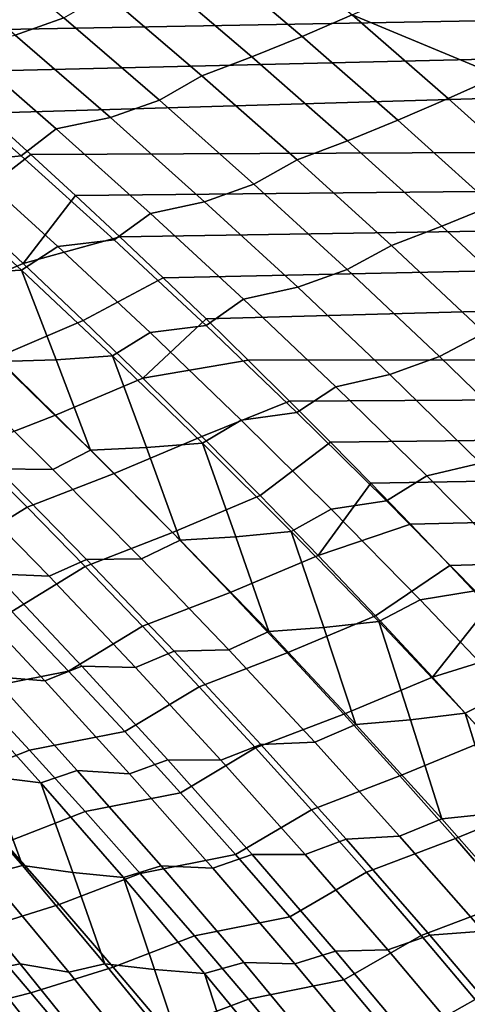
# Model space of a CAD drawing. Header units: metres. Extents: x -29 to 117, y -464 to 29.
# Tile 255 of 362: x 26.34 to 28.05, y 15.13 to 18.89. Entities that reach past the tile are written whole.
import ezdxf

# ---------------------------------------------------------------- set-up
doc = ezdxf.new("R2010")
doc.units = ezdxf.units.M
doc.layers.add('solid_24_501_056_XXX', color=7, linetype='CONTINUOUS')

msp = doc.modelspace()

# ---------------------------------------------------------------- linework, layer by layer
at = {"layer": 'solid_24_501_056_XXX'}
for points in [[(25.670361, 19.002348, 72.564796), (25.849833, 18.846809, 72.707436), (54.700001, 19.374289, 72.214767)], [(25.849833, 18.846809, 72.707436), (26.027601, 18.690506, 72.848618), (54.700001, 19.374289, 72.214767)], [(26.027601, 18.690506, 72.848618), (26.203482, 18.533615, 72.988213), (54.700001, 19.374289, 72.214767)], [(26.377296, 18.376322, 73.126068), (54.700001, 18.498892, 73.018822), (54.700001, 19.374289, 72.214767), (26.203482, 18.533615, 72.988213)], [(28.19315, 18.901491, 31.342468), (27.911694, 19.14316, 31.566217), (54.700001, 19.374289, 31.785229), (54.700001, 18.498892, 30.981176)], [(26.135262, 19.207466, 31.46262), (26.504326, 18.89838, 31.17808), (26.318262, 18.832394, 31.060104), (25.950298, 19.142206, 31.342598)], [(27.236797, 19.223194, 31.623711), (27.607986, 18.909508, 31.332251), (27.415783, 18.827351, 31.235081), (27.045521, 19.141535, 31.524321)], [(27.045521, 19.141535, 31.524321), (27.415783, 18.827351, 31.235081), (27.223986, 18.749588, 31.133585), (26.854649, 19.064339, 31.420679)], [(26.854649, 19.064339, 31.420679), (27.223986, 18.749588, 31.133585), (27.032732, 18.676277, 31.027842), (26.664316, 18.991661, 31.312859)], [(26.664316, 18.991661, 31.312859), (27.032732, 18.676277, 31.027842), (26.869682, 18.583422, 30.896742), (26.504326, 18.89838, 31.17808)], [(27.607986, 18.909508, 31.332251), (27.800459, 18.996, 31.425028), (28.19315, 18.901491, 31.342468), (28.168783, 18.676388, 31.134441)], [(27.607986, 18.909508, 31.332251), (27.975363, 18.589546, 31.043985), (27.782213, 18.506971, 30.94907), (27.415783, 18.827351, 31.235081)], [(28.168783, 18.676388, 31.134441), (27.975363, 18.589546, 31.043985), (27.607986, 18.909508, 31.332251)], [(26.504326, 18.89838, 31.17808), (26.869682, 18.583422, 30.896742), (26.682503, 18.516788, 30.780849), (26.318262, 18.832394, 31.060104)], [(26.682503, 18.516788, 30.780849), (26.474617, 18.473846, 30.677479), (26.109804, 18.791073, 30.956043), (26.318262, 18.832394, 31.060104)], [(26.109804, 18.791073, 30.956043), (26.474617, 18.473846, 30.677479), (26.340816, 18.370872, 30.514591), (25.981115, 18.686707, 30.788113)], [(27.415783, 18.827351, 31.235081), (27.782213, 18.506971, 30.94907), (27.58947, 18.428722, 30.84976), (27.223986, 18.749588, 31.133585)], [(27.223986, 18.749588, 31.133585), (27.58947, 18.428722, 30.84976), (27.397276, 18.354853, 30.74613), (27.032732, 18.676277, 31.027842)], [(26.340816, 18.370872, 30.514591), (26.123617, 18.347696, 30.41223), (25.762421, 18.665783, 30.685917), (25.981115, 18.686707, 30.788113)], [(27.032732, 18.676277, 31.027842), (27.397276, 18.354853, 30.74613), (27.231173, 18.262554, 30.618721), (26.869682, 18.583422, 30.896742)], [(28.168783, 18.676388, 31.134441), (28.533148, 18.350363, 30.847136), (28.338762, 18.263258, 30.759035), (27.975363, 18.589546, 31.043985)], [(26.869682, 18.583422, 30.896742), (27.231173, 18.262554, 30.618721), (27.042858, 18.195351, 30.504946), (26.682503, 18.516788, 30.780849)], [(27.975363, 18.589546, 31.043985), (28.338762, 18.263258, 30.759035), (28.144646, 18.180349, 30.666409), (27.782213, 18.506971, 30.94907)], [(26.118032, 18.173906, 73.312416), (26.377296, 18.376322, 73.126068), (26.203482, 18.533615, 72.988213), (25.885214, 18.386406, 73.129379)], [(26.377296, 18.376322, 73.126068), (26.548862, 18.218807, 73.262054), (54.700001, 18.498892, 73.018822)], [(27.042858, 18.195351, 30.504946), (26.835512, 18.150822, 30.402323), (26.474617, 18.473846, 30.677479), (26.682503, 18.516788, 30.780849)], [(26.548862, 18.218807, 73.262054), (26.717997, 18.061264, 73.396042), (54.700001, 18.498892, 73.018822)], [(26.717997, 18.061264, 73.396042), (26.88452, 17.903883, 73.527908), (54.700001, 18.498892, 73.018822)], [(26.88452, 17.903883, 73.527908), (27.048281, 17.746828, 73.657562), (54.700001, 18.498892, 73.018822)], [(27.209517, 17.589853, 73.785248), (54.700001, 17.59016, 73.785004), (54.700001, 18.498892, 73.018822), (27.048281, 17.746828, 73.657562)], [(27.782213, 18.506971, 30.94907), (28.144646, 18.180349, 30.666409), (27.950939, 18.101692, 30.569319), (27.58947, 18.428722, 30.84976)], [(26.474617, 18.473846, 30.677479), (26.835512, 18.150822, 30.402323), (26.696634, 18.049421, 30.244465), (26.340816, 18.370872, 30.514591)], [(27.58947, 18.428722, 30.84976), (27.950939, 18.101692, 30.569319), (27.757784, 18.027346, 30.467836), (27.397276, 18.354853, 30.74613)], [(26.349138, 17.95874, 73.494019), (26.548862, 18.218807, 73.262054), (26.377296, 18.376322, 73.126068), (26.118032, 18.173906, 73.312416)], [(26.123617, 18.347696, 30.41223), (26.480881, 18.023993, 30.142004), (26.342216, 17.933395, 29.978533), (25.989828, 18.255705, 30.244049)], [(26.696634, 18.049421, 30.244465), (26.480881, 18.023993, 30.142004), (26.123617, 18.347696, 30.41223), (26.340816, 18.370872, 30.514591)], [(27.397276, 18.354853, 30.74613), (27.757784, 18.027346, 30.467836), (27.58864, 17.935741, 30.344128), (27.231173, 18.262554, 30.618721)], [(25.989828, 18.255705, 30.244049), (26.342216, 17.933395, 29.978533), (26.125069, 17.921473, 29.871571)], [(27.231173, 18.262554, 30.618721), (27.58864, 17.935741, 30.344128), (27.399176, 17.868048, 30.232504), (27.042858, 18.195351, 30.504946)], [(26.349138, 17.95874, 73.494019), (26.717997, 18.061264, 73.396042), (26.548862, 18.218807, 73.262054)], [(27.399176, 17.868048, 30.232504), (27.192326, 17.821964, 30.130684), (26.835512, 18.150822, 30.402323), (27.042858, 18.195351, 30.504946)], [(26.349138, 17.95874, 73.494019), (26.118032, 18.173906, 73.312416), (25.787752, 18.033451, 73.468498), (26.017788, 17.818018, 73.647575)], [(26.835512, 18.150822, 30.402323), (27.192326, 17.821964, 30.130684), (27.048412, 17.722321, 29.977839), (26.696634, 18.049421, 30.244465)], [(28.144646, 18.180349, 30.666409), (28.50292, 17.847435, 30.387213), (28.308231, 17.768456, 30.292376), (27.950939, 18.101692, 30.569319)], [(27.950939, 18.101692, 30.569319), (28.308231, 17.768456, 30.292376), (28.114096, 17.693716, 30.193075), (27.757784, 18.027346, 30.467836)], [(26.349138, 17.95874, 73.494019), (26.578485, 17.740896, 73.674156), (26.88452, 17.903883, 73.527908), (26.717997, 18.061264, 73.396042)], [(27.048412, 17.722321, 29.977839), (26.834053, 17.694651, 29.875347), (26.480881, 18.023993, 30.142004), (26.696634, 18.049421, 30.244465)], [(26.480881, 18.023993, 30.142004), (26.834053, 17.694651, 29.875347), (26.690554, 17.605616, 29.71657), (26.342216, 17.933395, 29.978533)], [(27.757784, 18.027346, 30.467836), (28.114096, 17.693716, 30.193075), (27.941925, 17.602943, 30.073074), (27.58864, 17.935741, 30.344128)], [(26.578485, 17.740896, 73.674156), (26.349138, 17.95874, 73.494019), (26.017788, 17.818018, 73.647575), (26.246052, 17.599966, 73.82515)], [(26.342216, 17.933395, 29.978533), (26.475168, 17.59107, 29.609154), (26.258451, 17.584261, 29.500071), (26.125069, 17.921473, 29.871571)], [(26.342216, 17.933395, 29.978533), (26.690554, 17.605616, 29.71657), (26.475168, 17.59107, 29.609154)], [(27.58864, 17.935741, 30.344128), (27.941925, 17.602943, 30.073074), (27.751295, 17.534843, 29.963633), (27.399176, 17.868048, 30.232504)], [(26.806026, 17.520361, 73.852783), (27.048281, 17.746828, 73.657562), (26.88452, 17.903883, 73.527908), (26.578485, 17.740896, 73.674156)], [(27.751295, 17.534843, 29.963633), (27.544903, 17.487247, 29.862673), (27.192326, 17.821964, 30.130684), (27.399176, 17.868048, 30.232504)], [(27.192326, 17.821964, 30.130684), (27.544903, 17.487247, 29.862673), (27.396, 17.389545, 29.714815), (27.048412, 17.722321, 29.977839)], [(26.806026, 17.520361, 73.852783), (26.578485, 17.740896, 73.674156), (26.246052, 17.599966, 73.82515), (26.472496, 17.379288, 74.001205)], [(26.806026, 17.520361, 73.852783), (27.209517, 17.589853, 73.785248), (27.048281, 17.746828, 73.657562)], [(27.396, 17.389545, 29.714815), (27.18298, 17.35964, 29.612362), (26.834053, 17.694651, 29.875347), (27.048412, 17.722321, 29.977839)], [(26.834053, 17.694651, 29.875347), (27.18298, 17.35964, 29.612362), (27.034691, 17.272345, 29.458258), (26.690554, 17.605616, 29.71657)], [(28.114096, 17.693716, 30.193075), (28.466053, 17.353922, 29.921961), (28.290869, 17.264124, 29.80567), (27.941925, 17.602943, 30.073074)], [(26.472496, 17.379288, 74.001205), (26.246052, 17.599966, 73.82515), (25.914968, 17.471016, 73.989258), (26.140322, 17.250055, 74.162865)], [(26.475168, 17.59107, 29.609154), (26.606268, 17.24547, 29.240726), (26.258451, 17.584261, 29.500071)], [(26.690554, 17.605616, 29.71657), (26.821005, 17.255175, 29.350464), (26.606268, 17.24547, 29.240726), (26.475168, 17.59107, 29.609154)], [(26.690554, 17.605616, 29.71657), (27.034691, 17.272345, 29.458258), (26.821005, 17.255175, 29.350464)], [(26.806026, 17.520361, 73.852783), (27.031717, 17.297119, 74.029884), (27.368374, 17.43285, 73.911087), (27.209517, 17.589853, 73.785248)], [(27.209517, 17.589853, 73.785248), (27.368374, 17.43285, 73.911087), (54.700001, 17.59016, 73.785004)], [(27.368374, 17.43285, 73.911087), (27.524921, 17.275803, 74.035126), (54.700001, 17.59016, 73.785004)], [(27.524921, 17.275803, 74.035126), (27.679228, 17.118692, 74.157402), (54.700001, 17.59016, 73.785004)], [(27.679228, 17.118692, 74.157402), (27.831364, 16.961498, 74.277962), (54.700001, 17.59016, 73.785004)], [(27.941925, 17.602943, 30.073074), (28.290869, 17.264124, 29.80567), (28.09906, 17.195707, 29.698441), (27.751295, 17.534843, 29.963633)], [(27.831364, 16.961498, 74.277962), (27.981396, 16.804203, 74.396851), (54.700001, 17.59016, 73.785004)], [(28.129396, 16.646782, 74.514099), (54.700001, 16.649729, 74.511917), (54.700001, 17.59016, 73.785004), (27.981396, 16.804203, 74.396851)], [(26.258451, 17.584261, 29.500071), (26.606268, 17.24547, 29.240726), (26.462721, 17.171614, 29.075602), (26.119659, 17.508831, 29.330536)], [(26.462721, 17.171614, 29.075602), (26.249802, 17.173317, 28.959793), (25.904558, 17.513723, 29.215683), (26.119659, 17.508831, 29.330536)], [(27.031717, 17.297119, 74.029884), (26.806026, 17.520361, 73.852783), (26.472496, 17.379288, 74.001205), (26.697077, 17.155972, 74.175713)], [(28.09906, 17.195707, 29.698441), (27.893084, 17.146635, 29.598394), (27.544903, 17.487247, 29.862673), (27.751295, 17.534843, 29.963633)], [(27.544903, 17.487247, 29.862673), (27.893084, 17.146635, 29.598394), (27.739243, 17.051064, 29.455498), (27.396, 17.389545, 29.714815)], [(27.031717, 17.297119, 74.029884), (27.255512, 17.071159, 74.205414), (27.524921, 17.275803, 74.035126), (27.368374, 17.43285, 73.911087)], [(26.697077, 17.155972, 74.175713), (26.472496, 17.379288, 74.001205), (26.140322, 17.250055, 74.162865), (26.363796, 17.02652, 74.3349)], [(27.18298, 17.35964, 29.612362), (27.527502, 17.01894, 29.353157), (27.374474, 16.933559, 29.203697), (27.034691, 17.272345, 29.458258)], [(27.739243, 17.051064, 29.455498), (27.527502, 17.01894, 29.353157), (27.18298, 17.35964, 29.612362), (27.396, 17.389545, 29.714815)], [(27.255512, 17.071159, 74.205414), (27.031717, 17.297119, 74.029884), (26.697077, 17.155972, 74.175713), (26.919748, 16.930002, 74.348625)], [(26.085953, 16.85462, 74.547829), (26.363796, 17.02652, 74.3349), (26.140322, 17.250055, 74.162865), (25.864965, 17.078196, 74.379242)], [(26.821005, 17.255175, 29.350464), (26.949598, 16.901159, 28.985296), (26.606268, 17.24547, 29.240726)], [(27.034691, 17.272345, 29.458258), (27.162428, 16.913767, 29.095604), (26.949598, 16.901159, 28.985296), (26.821005, 17.255175, 29.350464)], [(27.034691, 17.272345, 29.458258), (27.374474, 16.933559, 29.203697), (27.162428, 16.913767, 29.095604)], [(27.477365, 16.84247, 74.379349), (27.679228, 17.118692, 74.157402), (27.524921, 17.275803, 74.035126), (27.255512, 17.071159, 74.205414)], [(26.606268, 17.24547, 29.240726), (26.949598, 16.901159, 28.985296), (26.801348, 16.829044, 28.824553), (26.462721, 17.171614, 29.075602)], [(26.249802, 17.173317, 28.959793), (26.590542, 16.827541, 28.70788), (26.447678, 16.762625, 28.538971), (26.111778, 17.10663, 28.78656)], [(26.801348, 16.829044, 28.824553), (26.590542, 16.827541, 28.70788), (26.249802, 17.173317, 28.959793), (26.462721, 17.171614, 29.075602)], [(28.442308, 16.850601, 29.437035), (28.236704, 16.800097, 29.337957), (27.893084, 17.146635, 29.598394), (28.09906, 17.195707, 29.698441)], [(26.919748, 16.930002, 74.348625), (26.697077, 17.155972, 74.175713), (26.363796, 17.02652, 74.3349), (26.58535, 16.8004, 74.505325)], [(27.893084, 17.146635, 29.598394), (28.236704, 16.800097, 29.337957), (28.077982, 16.706852, 29.199989), (27.739243, 17.051064, 29.455498)], [(26.447678, 16.762625, 28.538971), (26.239706, 16.772074, 28.416119), (25.901518, 17.119568, 28.66485), (26.111778, 17.10663, 28.78656)], [(27.477365, 16.84247, 74.379349), (27.831364, 16.961498, 74.277962), (27.679228, 17.118692, 74.157402)], [(27.477365, 16.84247, 74.379349), (27.255512, 17.071159, 74.205414), (26.919748, 16.930002, 74.348625), (27.140465, 16.701372, 74.519928)], [(26.30501, 16.628542, 74.714806), (26.58535, 16.8004, 74.505325), (26.363796, 17.02652, 74.3349), (26.085953, 16.85462, 74.547829)], [(28.077982, 16.706852, 29.199989), (27.867466, 16.672523, 29.097828), (27.527502, 17.01894, 29.353157), (27.739243, 17.051064, 29.455498)], [(27.527502, 17.01894, 29.353157), (27.867466, 16.672523, 29.097828), (27.709751, 16.589241, 28.952984), (27.374474, 16.933559, 29.203697)], [(27.477365, 16.84247, 74.379349), (27.697229, 16.611034, 74.551651), (27.981396, 16.804203, 74.396851), (27.831364, 16.961498, 74.277962)], [(27.140465, 16.701372, 74.519928), (26.919748, 16.930002, 74.348625), (26.58535, 16.8004, 74.505325), (26.804935, 16.571682, 74.67411)], [(27.162428, 16.913767, 29.095604), (27.288288, 16.551308, 28.733875), (26.949598, 16.901159, 28.985296)], [(27.374474, 16.933559, 29.203697), (27.499277, 16.566824, 28.844671), (27.288288, 16.551308, 28.733875), (27.162428, 16.913767, 29.095604)], [(27.374474, 16.933559, 29.203697), (27.709751, 16.589241, 28.952984), (27.499277, 16.566824, 28.844671)], [(26.949598, 16.901159, 28.985296), (27.288288, 16.551308, 28.733875), (27.135389, 16.48111, 28.577484), (26.801348, 16.829044, 28.824553)], [(27.697229, 16.611034, 74.551651), (27.477365, 16.84247, 74.379349), (27.140465, 16.701372, 74.519928), (27.35918, 16.470068, 74.689575)], [(26.522091, 16.399952, 74.880127), (26.804935, 16.571682, 74.67411), (26.58535, 16.8004, 74.505325), (26.30501, 16.628542, 74.714806)], [(26.590542, 16.827541, 28.70788), (26.92662, 16.476387, 28.460035), (26.778976, 16.41341, 28.295418), (26.447678, 16.762625, 28.538971)], [(27.135389, 16.48111, 28.577484), (26.92662, 16.476387, 28.460035), (26.590542, 16.827541, 28.70788), (26.801348, 16.829044, 28.824553)], [(27.915043, 16.376852, 74.722275), (28.129396, 16.646782, 74.514099), (27.981396, 16.804203, 74.396851), (27.697229, 16.611034, 74.551651)], [(26.239706, 16.772074, 28.416119), (26.573212, 16.419348, 28.171516), (26.431787, 16.363125, 27.998728), (26.103239, 16.713837, 28.239063)], [(26.778976, 16.41341, 28.295418), (26.573212, 16.419348, 28.171516), (26.239706, 16.772074, 28.416119), (26.447678, 16.762625, 28.538971)], [(26.431787, 16.363125, 27.998728), (26.229498, 16.379887, 27.868828), (25.898561, 16.734406, 28.110493), (26.103239, 16.713837, 28.239063)], [(27.35918, 16.470068, 74.689575), (27.140465, 16.701372, 74.519928), (26.804935, 16.571682, 74.67411), (27.022505, 16.340361, 74.841232)], [(28.412062, 16.35688, 28.948389), (28.202709, 16.320362, 28.846479), (27.867466, 16.672523, 29.097828), (28.077982, 16.706852, 29.199989)], [(27.867466, 16.672523, 29.097828), (28.202709, 16.320362, 28.846479), (28.040365, 16.239365, 28.706215), (27.709751, 16.589241, 28.952984)], [(27.915043, 16.376852, 74.722275), (28.275431, 16.489212, 74.629753), (28.129396, 16.646782, 74.514099)], [(25.941278, 16.558231, 74.871346), (26.15815, 16.329033, 75.035133), (26.522091, 16.399952, 74.880127), (26.30501, 16.628542, 74.714806)], [(27.915043, 16.376852, 74.722275), (27.697229, 16.611034, 74.551651), (27.35918, 16.470068, 74.689575), (27.575832, 16.236086, 74.857529)], [(26.737148, 16.168842, 75.04377), (27.022505, 16.340361, 74.841232), (26.804935, 16.571682, 74.67411), (26.522091, 16.399952, 74.880127)], [(27.709751, 16.589241, 28.952984), (27.831398, 16.214331, 28.597759), (27.622173, 16.1959, 28.486563), (27.499277, 16.566824, 28.844671)], [(27.709751, 16.589241, 28.952984), (28.040365, 16.239365, 28.706215), (27.831398, 16.214331, 28.597759)], [(27.288288, 16.551308, 28.733875), (27.622173, 16.1959, 28.486563), (27.464685, 16.127794, 28.334488), (27.135389, 16.48111, 28.577484)], [(27.499277, 16.566824, 28.844671), (27.622173, 16.1959, 28.486563), (27.288288, 16.551308, 28.733875)], [(26.92662, 16.476387, 28.460035), (27.257877, 16.119837, 28.216354), (27.105518, 16.058975, 28.055986), (26.778976, 16.41341, 28.295418)], [(27.464685, 16.127794, 28.334488), (27.257877, 16.119837, 28.216354), (26.92662, 16.476387, 28.460035), (27.135389, 16.48111, 28.577484)], [(27.575832, 16.236086, 74.857529), (27.35918, 16.470068, 74.689575), (27.022505, 16.340361, 74.841232), (27.238003, 16.10643, 75.006645)], [(27.915043, 16.376852, 74.722275), (28.130747, 16.139912, 74.891174), (28.490952, 16.252529, 74.800339), (28.275431, 16.489212, 74.629753)], [(26.573212, 16.419348, 28.171516), (26.901882, 16.061382, 27.931133), (26.755568, 16.007349, 27.762566), (26.431787, 16.363125, 27.998728)], [(27.105518, 16.058975, 28.055986), (26.901882, 16.061382, 27.931133), (26.573212, 16.419348, 28.171516), (26.778976, 16.41341, 28.295418)], [(26.15815, 16.329033, 75.035133), (26.37298, 16.097366, 75.197212), (26.737148, 16.168842, 75.04377), (26.522091, 16.399952, 74.880127)], [(26.229498, 16.379887, 27.868828), (26.55558, 16.020273, 27.631439), (26.415924, 15.972929, 27.454994), (26.094915, 16.330257, 27.688181)], [(26.755568, 16.007349, 27.762566), (26.55558, 16.020273, 27.631439), (26.229498, 16.379887, 27.868828), (26.431787, 16.363125, 27.998728)], [(28.130747, 16.139912, 74.891174), (27.915043, 16.376852, 74.722275), (27.575832, 16.236086, 74.857529), (27.790363, 15.999422, 75.02375)], [(26.066956, 15.978267, 75.404694), (26.37298, 16.097366, 75.197212), (26.15815, 16.329033, 75.035133), (25.853872, 16.210199, 75.245232)], [(26.094915, 16.330257, 27.688181), (26.415924, 15.972929, 27.454994), (26.219936, 15.996638, 27.318142)], [(26.950125, 15.935213, 75.205681), (27.238003, 16.10643, 75.006645), (27.022505, 16.340361, 74.841232), (26.737148, 16.168842, 75.04377)], [(28.202709, 16.320362, 28.846479), (28.533073, 15.962435, 28.599207), (28.366165, 15.883907, 28.463482), (28.040365, 16.239365, 28.706215)], [(27.790363, 15.999422, 75.02375), (27.575832, 16.236086, 74.857529), (27.238003, 16.10643, 75.006645), (27.451366, 15.869888, 75.170303)], [(28.040365, 16.239365, 28.706215), (28.15863, 15.856263, 28.354961), (27.951094, 15.834918, 28.243452), (27.831398, 16.214331, 28.597759)], [(28.040365, 16.239365, 28.706215), (28.366165, 15.883907, 28.463482), (28.15863, 15.856263, 28.354961)], [(27.622173, 16.1959, 28.486563), (27.951094, 15.834918, 28.243452), (27.789083, 15.769083, 28.095652), (27.464685, 16.127794, 28.334488)], [(27.831398, 16.214331, 28.597759), (27.951094, 15.834918, 28.243452), (27.622173, 16.1959, 28.486563)], [(26.37298, 16.097366, 75.197212), (26.585716, 15.863231, 75.357552), (26.950125, 15.935213, 75.205681), (26.737148, 16.168842, 75.04377)], [(27.257877, 16.119837, 28.216354), (27.58415, 15.757885, 27.976923), (27.427147, 15.699313, 27.820763), (27.105518, 16.058975, 28.055986)], [(27.789083, 15.769083, 28.095652), (27.58415, 15.757885, 27.976923), (27.257877, 16.119837, 28.216354), (27.464685, 16.127794, 28.334488)], [(28.34428, 15.900212, 75.058311), (28.130747, 16.139912, 74.891174), (27.790363, 15.999422, 75.02375), (28.002714, 15.760073, 75.188187)], [(26.277935, 15.743937, 75.562386), (26.585716, 15.863231, 75.357552), (26.37298, 16.097366, 75.197212), (26.066956, 15.978267, 75.404694)], [(27.160961, 15.699063, 75.365837), (27.451366, 15.869888, 75.170303), (27.238003, 16.10643, 75.006645), (26.950125, 15.935213, 75.205681)], [(26.901882, 16.061382, 27.931133), (27.225554, 15.698172, 27.695055), (27.074425, 15.646501, 27.530659), (26.755568, 16.007349, 27.762566)], [(27.427147, 15.699313, 27.820763), (27.225554, 15.698172, 27.695055), (26.901882, 16.061382, 27.931133), (27.105518, 16.058975, 28.055986)], [(26.024523, 16.027733, 27.179739), (26.345726, 15.656731, 26.947723), (26.212151, 15.621738, 26.764015), (25.896267, 15.990107, 26.991873)], [(26.219936, 15.996638, 27.318142), (26.345726, 15.656731, 26.947723), (26.024523, 16.027733, 27.179739)], [(26.55558, 16.020273, 27.631439), (26.876652, 15.655565, 27.398405), (26.732004, 15.610679, 27.226109), (26.415924, 15.972929, 27.454994)], [(27.074425, 15.646501, 27.530659), (26.876652, 15.655565, 27.398405), (26.55558, 16.020273, 27.631439), (26.755568, 16.007349, 27.762566)], [(26.415924, 15.972929, 27.454994), (26.538424, 15.630194, 27.087841), (26.345726, 15.656731, 26.947723), (26.219936, 15.996638, 27.318142)], [(26.415924, 15.972929, 27.454994), (26.732004, 15.610679, 27.226109), (26.538424, 15.630194, 27.087841)], [(28.002714, 15.760073, 75.188187), (27.790363, 15.999422, 75.02375), (27.451366, 15.869888, 75.170303), (27.662537, 15.630735, 75.332161)], [(26.585716, 15.863231, 75.357552), (26.796299, 15.626628, 75.516098), (27.160961, 15.699063, 75.365837), (26.950125, 15.935213, 75.205681)], [(28.55558, 15.657745, 75.223633), (28.34428, 15.900212, 75.058311), (28.002714, 15.760073, 75.188187), (28.21282, 15.518033, 75.3508)], [(26.486752, 15.507215, 75.718277), (26.796299, 15.626628, 75.516098), (26.585716, 15.863231, 75.357552), (26.277935, 15.743937, 75.562386)], [(27.3696, 15.460392, 75.524178), (27.662537, 15.630735, 75.332161), (27.451366, 15.869888, 75.170303), (27.160961, 15.699063, 75.365837)], [(28.480797, 15.492623, 28.116392), (28.274872, 15.468363, 28.004648), (27.951094, 15.834918, 28.243452), (28.15863, 15.856263, 28.354961)], [(27.951094, 15.834918, 28.243452), (28.274872, 15.468363, 28.004648), (28.108402, 15.404984, 27.861082), (27.789083, 15.769083, 28.095652)], [(26.17231, 15.409741, 75.926102), (26.486752, 15.507215, 75.718277), (26.277935, 15.743937, 75.562386), (25.964979, 15.646812, 75.772522)], [(27.58415, 15.757885, 27.976923), (27.905266, 15.390533, 27.74185), (27.743687, 15.334436, 27.589849), (27.427147, 15.699313, 27.820763)], [(28.108402, 15.404984, 27.861082), (27.905266, 15.390533, 27.74185), (27.58415, 15.757885, 27.976923), (27.789083, 15.769083, 28.095652)], [(28.21282, 15.518033, 75.3508), (28.002714, 15.760073, 75.188187), (27.662537, 15.630735, 75.332161), (27.871456, 15.388967, 75.49218)], [(26.796299, 15.626628, 75.516098), (27.004669, 15.387558, 75.672813), (27.3696, 15.460392, 75.524178), (27.160961, 15.699063, 75.365837)], [(27.225554, 15.698172, 27.695055), (27.544048, 15.329728, 27.463381), (27.388184, 15.280602, 27.303108), (27.074425, 15.646501, 27.530659)], [(27.743687, 15.334436, 27.589849), (27.544048, 15.329728, 27.463381), (27.225554, 15.698172, 27.695055), (27.427147, 15.699313, 27.820763)], [(26.024157, 15.659114, 26.61874), (26.337669, 15.28097, 26.393522), (26.207098, 15.254704, 26.206549), (25.899088, 15.629799, 26.427618)], [(26.522827, 15.248575, 26.540714), (26.337669, 15.28097, 26.393522), (26.024157, 15.659114, 26.61874), (26.212151, 15.621738, 26.764015)], [(26.345726, 15.656731, 26.947723), (26.661627, 15.280753, 26.720327), (26.522827, 15.248575, 26.540714), (26.212151, 15.621738, 26.764015)], [(26.538424, 15.630194, 27.087841), (26.661627, 15.280753, 26.720327), (26.345726, 15.656731, 26.947723)], [(26.732004, 15.610679, 27.226109), (26.851715, 15.258818, 26.862045), (26.661627, 15.280753, 26.720327), (26.538424, 15.630194, 27.087841)], [(26.876652, 15.655565, 27.398405), (27.192537, 15.285779, 27.169828), (27.042978, 15.24353, 27.001623), (26.732004, 15.610679, 27.226109)], [(27.388184, 15.280602, 27.303108), (27.192537, 15.285779, 27.169828), (26.876652, 15.655565, 27.398405), (27.074425, 15.646501, 27.530659)], [(27.575983, 15.2192, 75.680672), (27.871456, 15.388967, 75.49218), (27.662537, 15.630735, 75.332161), (27.3696, 15.460392, 75.524178)], [(26.69335, 15.268099, 75.872322), (27.004669, 15.387558, 75.672813), (26.796299, 15.626628, 75.516098), (26.486752, 15.507215, 75.718277)], [(26.732004, 15.610679, 27.226109), (27.042978, 15.24353, 27.001623), (26.851715, 15.258818, 26.862045)], [(28.420626, 15.273301, 75.511543), (28.21282, 15.518033, 75.3508), (27.871456, 15.388967, 75.49218), (28.078062, 15.144581, 75.650322)], [(26.377411, 15.170347, 76.077827), (26.69335, 15.268099, 75.872322), (26.486752, 15.507215, 75.718277), (26.17231, 15.409741, 75.926102)], [(27.004669, 15.387558, 75.672813), (27.21077, 15.146023, 75.827667), (27.575983, 15.2192, 75.680672), (27.3696, 15.460392, 75.524178)], [(26.062332, 15.089001, 76.292618), (26.377411, 15.170347, 76.077827), (26.17231, 15.409741, 75.926102), (25.858587, 15.328863, 76.142982)], [(28.422428, 15.035543, 27.630928), (28.221003, 15.017835, 27.51128), (27.905266, 15.390533, 27.74185), (28.108402, 15.404984, 27.861082)], [(26.897671, 15.026595, 76.02449), (27.21077, 15.146023, 75.827667), (27.004669, 15.387558, 75.672813), (26.69335, 15.268099, 75.872322)], [(27.780052, 14.975485, 75.835281), (28.078062, 15.144581, 75.650322), (27.871456, 15.388967, 75.49218), (27.575983, 15.2192, 75.680672)], [(27.905266, 15.390533, 27.74185), (28.221003, 15.017835, 27.51128), (28.054928, 14.964396, 27.36339), (27.743687, 15.334436, 27.589849)], [(27.544048, 15.329728, 27.463381), (27.857157, 14.956109, 27.236256), (27.69664, 14.90971, 27.080048), (27.388184, 15.280602, 27.303108)], [(28.054928, 14.964396, 27.36339), (27.857157, 14.956109, 27.236256), (27.544048, 15.329728, 27.463381), (27.743687, 15.334436, 27.589849)], [(26.509703, 14.875019, 25.990206), (26.332806, 14.912592, 25.835979), (26.027237, 15.297715, 26.054438), (26.207098, 15.254704, 26.206549)], [(26.337669, 15.28097, 26.393522), (26.645666, 14.898053, 26.173113), (26.509703, 14.875019, 25.990206), (26.207098, 15.254704, 26.206549)], [(26.8281, 14.870689, 26.322096), (26.645666, 14.898053, 26.173113), (26.337669, 15.28097, 26.393522), (26.522827, 15.248575, 26.540714)], [(26.580231, 14.928634, 76.227654), (26.897671, 15.026595, 76.02449), (26.69335, 15.268099, 75.872322), (26.377411, 15.170347, 76.077827)], [(26.661627, 15.280753, 26.720327), (26.972019, 14.899872, 26.497686), (26.8281, 14.870689, 26.322096), (26.522827, 15.248575, 26.540714)], [(26.851715, 15.258818, 26.862045), (26.972019, 14.899872, 26.497686), (26.661627, 15.280753, 26.720327)], [(27.042978, 15.24353, 27.001623), (27.159601, 14.882579, 26.640888), (26.972019, 14.899872, 26.497686), (26.851715, 15.258818, 26.862045)], [(27.192537, 15.285779, 27.169828), (27.503025, 14.910978, 26.945845), (27.348648, 14.87155, 26.78167), (27.042978, 15.24353, 27.001623)], [(27.69664, 14.90971, 27.080048), (27.503025, 14.910978, 26.945845), (27.192537, 15.285779, 27.169828), (27.388184, 15.280602, 27.303108)], [(27.042978, 15.24353, 27.001623), (27.348648, 14.87155, 26.78167), (27.159601, 14.882579, 26.640888)], [(27.21077, 15.146023, 75.827667), (27.414541, 14.902022, 75.980606), (27.780052, 14.975485, 75.835281), (27.575983, 15.2192, 75.680672)], [(26.263784, 14.846884, 76.440331), (26.580231, 14.928634, 76.227654), (26.377411, 15.170347, 76.077827), (26.062332, 15.089001, 76.292618)], [(27.099657, 14.782704, 76.174736), (27.414541, 14.902022, 75.980606), (27.21077, 15.146023, 75.827667), (26.897671, 15.026595, 76.02449)], [(27.981747, 14.729246, 75.987961), (28.282297, 14.897574, 75.806534), (28.078062, 15.144581, 75.650322), (27.780052, 14.975485, 75.835281)]]:
    msp.add_3dface(points, dxfattribs=at)

doc.saveas('drawing.dxf')
